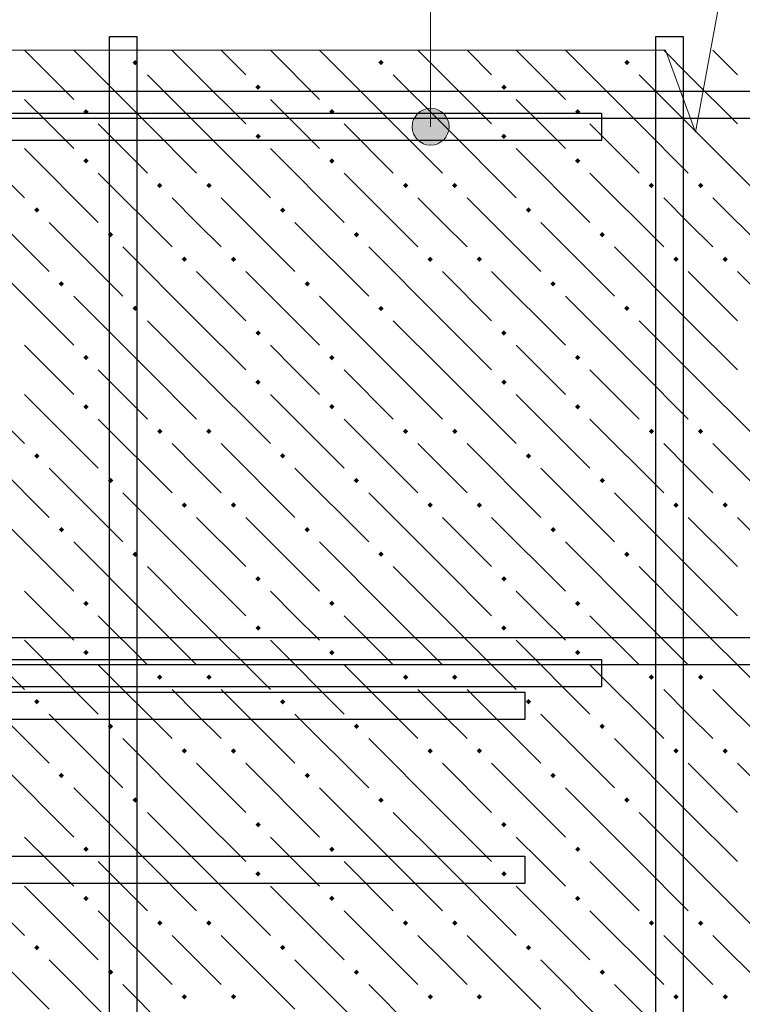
# Model space of a CAD drawing. Header units: millimetres. Extents: x 40580 to 1930067, y -240640 to 81020.
# Tile 444 of 656: x 1128066 to 1129829, y -186397 to -183994. Entities that reach past the tile are written whole.
import ezdxf

# ---------------------------------------------------------------- set-up
doc = ezdxf.new("R2010")
doc.units = ezdxf.units.MM
for name, color, linetype, lineweight in [('ЖБ Перекрытие верхний уровень', 7, 'Continuous', 35), ('Позиционная метка номер позиции', 7, 'Continuous', 13), ('Примечания', 7, 'Continuous', 13), ('Ребро вкладыша арматура S1', 52, 'Continuous', 25), ('Фоновоя арматура Х1', 52, 'Continuous', 25)]:
    doc.layers.add(name, color=color, linetype=linetype, lineweight=lineweight)

msp = doc.modelspace()

# ---------------------------------------------------------------- hatches: boundary and pattern name
at = {"layer": 'ЖБ Перекрытие верхний уровень', "linetype": 'Continuous', "lineweight": -3, "transparency": 33554687}
for points in [[(1128340.9, -184098.3), (1128347.4, -184091.8), (1128353.9, -184098.3), (1128347.4, -184104.8)], [(1128940.9, -184098.3), (1128947.4, -184091.8), (1128953.9, -184098.3), (1128947.4, -184104.8)], [(1129540.9, -184098.3), (1129547.4, -184091.8), (1129553.9, -184098.3), (1129547.4, -184104.8)], [(1128640.9, -184158.3), (1128647.4, -184151.8), (1128653.9, -184158.3), (1128647.4, -184164.8)], [(1129240.9, -184158.3), (1129247.4, -184151.8), (1129253.9, -184158.3), (1129247.4, -184164.8)], [(1128220.9, -184218.3), (1128227.4, -184211.8), (1128233.9, -184218.3), (1128227.4, -184224.8)], [(1128820.9, -184218.3), (1128827.4, -184211.8), (1128833.9, -184218.3), (1128827.4, -184224.8)], [(1129420.9, -184218.3), (1129427.4, -184211.8), (1129433.9, -184218.3), (1129427.4, -184224.8)], [(1128640.9, -184278.3), (1128647.4, -184271.8), (1128653.9, -184278.3), (1128647.4, -184284.8)], [(1129240.9, -184278.3), (1129247.4, -184271.8), (1129253.9, -184278.3), (1129247.4, -184284.8)], [(1128220.9, -184338.3), (1128227.4, -184331.8), (1128233.9, -184338.3), (1128227.4, -184344.8)], [(1128820.9, -184338.3), (1128827.4, -184331.8), (1128833.9, -184338.3), (1128827.4, -184344.8)], [(1129420.9, -184338.3), (1129427.4, -184331.8), (1129433.9, -184338.3), (1129427.4, -184344.8)], [(1128400.9, -184398.3), (1128407.4, -184391.8), (1128413.9, -184398.3), (1128407.4, -184404.8)], [(1128520.9, -184398.3), (1128527.4, -184391.8), (1128533.9, -184398.3), (1128527.4, -184404.8)], [(1129000.9, -184398.3), (1129007.4, -184391.8), (1129013.9, -184398.3), (1129007.4, -184404.8)], [(1129120.9, -184398.3), (1129127.4, -184391.8), (1129133.9, -184398.3), (1129127.4, -184404.8)], [(1129600.9, -184398.3), (1129607.4, -184391.8), (1129613.9, -184398.3), (1129607.4, -184404.8)], [(1129720.9, -184398.3), (1129727.4, -184391.8), (1129733.9, -184398.3), (1129727.4, -184404.8)], [(1128100.9, -184458.3), (1128107.4, -184451.8), (1128113.9, -184458.3), (1128107.4, -184464.8)], [(1128700.9, -184458.3), (1128707.4, -184451.8), (1128713.9, -184458.3), (1128707.4, -184464.8)], [(1129300.9, -184458.3), (1129307.4, -184451.8), (1129313.9, -184458.3), (1129307.4, -184464.8)], [(1128280.9, -184518.3), (1128287.4, -184511.8), (1128293.9, -184518.3), (1128287.4, -184524.8)], [(1128880.9, -184518.3), (1128887.4, -184511.8), (1128893.9, -184518.3), (1128887.4, -184524.8)], [(1129480.9, -184518.3), (1129487.4, -184511.8), (1129493.9, -184518.3), (1129487.4, -184524.8)], [(1128460.9, -184578.3), (1128467.4, -184571.8), (1128473.9, -184578.3), (1128467.4, -184584.8)], [(1128580.9, -184578.3), (1128587.4, -184571.8), (1128593.9, -184578.3), (1128587.4, -184584.8)], [(1129060.9, -184578.3), (1129067.4, -184571.8), (1129073.9, -184578.3), (1129067.4, -184584.8)], [(1129180.9, -184578.3), (1129187.4, -184571.8), (1129193.9, -184578.3), (1129187.4, -184584.8)], [(1129660.9, -184578.3), (1129667.4, -184571.8), (1129673.9, -184578.3), (1129667.4, -184584.8)], [(1129780.9, -184578.3), (1129787.4, -184571.8), (1129793.9, -184578.3), (1129787.4, -184584.8)], [(1128160.9, -184638.3), (1128167.4, -184631.8), (1128173.9, -184638.3), (1128167.4, -184644.8)], [(1128760.9, -184638.3), (1128767.4, -184631.8), (1128773.9, -184638.3), (1128767.4, -184644.8)], [(1129360.9, -184638.3), (1129367.4, -184631.8), (1129373.9, -184638.3), (1129367.4, -184644.8)], [(1128340.9, -184698.3), (1128347.4, -184691.8), (1128353.9, -184698.3), (1128347.4, -184704.8)], [(1128940.9, -184698.3), (1128947.4, -184691.8), (1128953.9, -184698.3), (1128947.4, -184704.8)], [(1129540.9, -184698.3), (1129547.4, -184691.8), (1129553.9, -184698.3), (1129547.4, -184704.8)], [(1128640.9, -184758.3), (1128647.4, -184751.8), (1128653.9, -184758.3), (1128647.4, -184764.8)], [(1129240.9, -184758.3), (1129247.4, -184751.8), (1129253.9, -184758.3), (1129247.4, -184764.8)], [(1128220.9, -184818.3), (1128227.4, -184811.8), (1128233.9, -184818.3), (1128227.4, -184824.8)], [(1128820.9, -184818.3), (1128827.4, -184811.8), (1128833.9, -184818.3), (1128827.4, -184824.8)], [(1129420.9, -184818.3), (1129427.4, -184811.8), (1129433.9, -184818.3), (1129427.4, -184824.8)], [(1128640.9, -184878.3), (1128647.4, -184871.8), (1128653.9, -184878.3), (1128647.4, -184884.8)], [(1129240.9, -184878.3), (1129247.4, -184871.8), (1129253.9, -184878.3), (1129247.4, -184884.8)], [(1128220.9, -184938.3), (1128227.4, -184931.8), (1128233.9, -184938.3), (1128227.4, -184944.8)], [(1128820.9, -184938.3), (1128827.4, -184931.8), (1128833.9, -184938.3), (1128827.4, -184944.8)], [(1129420.9, -184938.3), (1129427.4, -184931.8), (1129433.9, -184938.3), (1129427.4, -184944.8)], [(1128400.9, -184998.3), (1128407.4, -184991.8), (1128413.9, -184998.3), (1128407.4, -185004.8)], [(1128520.9, -184998.3), (1128527.4, -184991.8), (1128533.9, -184998.3), (1128527.4, -185004.8)], [(1129000.9, -184998.3), (1129007.4, -184991.8), (1129013.9, -184998.3), (1129007.4, -185004.8)], [(1129120.9, -184998.3), (1129127.4, -184991.8), (1129133.9, -184998.3), (1129127.4, -185004.8)], [(1129600.9, -184998.3), (1129607.4, -184991.8), (1129613.9, -184998.3), (1129607.4, -185004.8)], [(1129720.9, -184998.3), (1129727.4, -184991.8), (1129733.9, -184998.3), (1129727.4, -185004.8)], [(1128100.9, -185058.3), (1128107.4, -185051.8), (1128113.9, -185058.3), (1128107.4, -185064.8)], [(1128700.9, -185058.3), (1128707.4, -185051.8), (1128713.9, -185058.3), (1128707.4, -185064.8)], [(1129300.9, -185058.3), (1129307.4, -185051.8), (1129313.9, -185058.3), (1129307.4, -185064.8)], [(1128280.9, -185118.3), (1128287.4, -185111.8), (1128293.9, -185118.3), (1128287.4, -185124.8)], [(1128880.9, -185118.3), (1128887.4, -185111.8), (1128893.9, -185118.3), (1128887.4, -185124.8)], [(1129480.9, -185118.3), (1129487.4, -185111.8), (1129493.9, -185118.3), (1129487.4, -185124.8)], [(1128460.9, -185178.3), (1128467.4, -185171.8), (1128473.9, -185178.3), (1128467.4, -185184.8)], [(1128580.9, -185178.3), (1128587.4, -185171.8), (1128593.9, -185178.3), (1128587.4, -185184.8)], [(1129060.9, -185178.3), (1129067.4, -185171.8), (1129073.9, -185178.3), (1129067.4, -185184.8)], [(1129180.9, -185178.3), (1129187.4, -185171.8), (1129193.9, -185178.3), (1129187.4, -185184.8)], [(1129660.9, -185178.3), (1129667.4, -185171.8), (1129673.9, -185178.3), (1129667.4, -185184.8)], [(1129780.9, -185178.3), (1129787.4, -185171.8), (1129793.9, -185178.3), (1129787.4, -185184.8)], [(1128160.9, -185238.3), (1128167.4, -185231.8), (1128173.9, -185238.3), (1128167.4, -185244.8)], [(1128760.9, -185238.3), (1128767.4, -185231.8), (1128773.9, -185238.3), (1128767.4, -185244.8)], [(1129360.9, -185238.3), (1129367.4, -185231.8), (1129373.9, -185238.3), (1129367.4, -185244.8)], [(1128340.9, -185298.3), (1128347.4, -185291.8), (1128353.9, -185298.3), (1128347.4, -185304.8)], [(1128940.9, -185298.3), (1128947.4, -185291.8), (1128953.9, -185298.3), (1128947.4, -185304.8)], [(1129540.9, -185298.3), (1129547.4, -185291.8), (1129553.9, -185298.3), (1129547.4, -185304.8)], [(1128640.9, -185358.3), (1128647.4, -185351.8), (1128653.9, -185358.3), (1128647.4, -185364.8)], [(1129240.9, -185358.3), (1129247.4, -185351.8), (1129253.9, -185358.3), (1129247.4, -185364.8)], [(1128220.9, -185418.3), (1128227.4, -185411.8), (1128233.9, -185418.3), (1128227.4, -185424.8)], [(1128820.9, -185418.3), (1128827.4, -185411.8), (1128833.9, -185418.3), (1128827.4, -185424.8)], [(1129420.9, -185418.3), (1129427.4, -185411.8), (1129433.9, -185418.3), (1129427.4, -185424.8)], [(1128640.9, -185478.3), (1128647.4, -185471.8), (1128653.9, -185478.3), (1128647.4, -185484.8)], [(1129240.9, -185478.3), (1129247.4, -185471.8), (1129253.9, -185478.3), (1129247.4, -185484.8)], [(1128220.9, -185538.3), (1128227.4, -185531.8), (1128233.9, -185538.3), (1128227.4, -185544.8)], [(1128820.9, -185538.3), (1128827.4, -185531.8), (1128833.9, -185538.3), (1128827.4, -185544.8)], [(1129420.9, -185538.3), (1129427.4, -185531.8), (1129433.9, -185538.3), (1129427.4, -185544.8)], [(1128400.9, -185598.3), (1128407.4, -185591.8), (1128413.9, -185598.3), (1128407.4, -185604.8)], [(1128520.9, -185598.3), (1128527.4, -185591.8), (1128533.9, -185598.3), (1128527.4, -185604.8)], [(1129000.9, -185598.3), (1129007.4, -185591.8), (1129013.9, -185598.3), (1129007.4, -185604.8)], [(1129120.9, -185598.3), (1129127.4, -185591.8), (1129133.9, -185598.3), (1129127.4, -185604.8)], [(1129600.9, -185598.3), (1129607.4, -185591.8), (1129613.9, -185598.3), (1129607.4, -185604.8)], [(1129720.9, -185598.3), (1129727.4, -185591.8), (1129733.9, -185598.3), (1129727.4, -185604.8)], [(1128100.9, -185658.3), (1128107.4, -185651.8), (1128113.9, -185658.3), (1128107.4, -185664.8)], [(1128700.9, -185658.3), (1128707.4, -185651.8), (1128713.9, -185658.3), (1128707.4, -185664.8)], [(1129300.9, -185658.3), (1129307.4, -185651.8), (1129313.9, -185658.3), (1129307.4, -185664.8)], [(1128280.9, -185718.3), (1128287.4, -185711.8), (1128293.9, -185718.3), (1128287.4, -185724.8)], [(1128880.9, -185718.3), (1128887.4, -185711.8), (1128893.9, -185718.3), (1128887.4, -185724.8)], [(1129480.9, -185718.3), (1129487.4, -185711.8), (1129493.9, -185718.3), (1129487.4, -185724.8)], [(1128460.9, -185778.3), (1128467.4, -185771.8), (1128473.9, -185778.3), (1128467.4, -185784.8)], [(1128580.9, -185778.3), (1128587.4, -185771.8), (1128593.9, -185778.3), (1128587.4, -185784.8)], [(1129060.9, -185778.3), (1129067.4, -185771.8), (1129073.9, -185778.3), (1129067.4, -185784.8)], [(1129180.9, -185778.3), (1129187.4, -185771.8), (1129193.9, -185778.3), (1129187.4, -185784.8)], [(1129660.9, -185778.3), (1129667.4, -185771.8), (1129673.9, -185778.3), (1129667.4, -185784.8)], [(1129780.9, -185778.3), (1129787.4, -185771.8), (1129793.9, -185778.3), (1129787.4, -185784.8)], [(1128160.9, -185838.3), (1128167.4, -185831.8), (1128173.9, -185838.3), (1128167.4, -185844.8)], [(1128760.9, -185838.3), (1128767.4, -185831.8), (1128773.9, -185838.3), (1128767.4, -185844.8)], [(1129360.9, -185838.3), (1129367.4, -185831.8), (1129373.9, -185838.3), (1129367.4, -185844.8)], [(1128340.9, -185898.3), (1128347.4, -185891.8), (1128353.9, -185898.3), (1128347.4, -185904.8)], [(1128940.9, -185898.3), (1128947.4, -185891.8), (1128953.9, -185898.3), (1128947.4, -185904.8)], [(1129540.9, -185898.3), (1129547.4, -185891.8), (1129553.9, -185898.3), (1129547.4, -185904.8)], [(1128640.9, -185958.3), (1128647.4, -185951.8), (1128653.9, -185958.3), (1128647.4, -185964.8)], [(1129240.9, -185958.3), (1129247.4, -185951.8), (1129253.9, -185958.3), (1129247.4, -185964.8)], [(1128220.9, -186018.3), (1128227.4, -186011.8), (1128233.9, -186018.3), (1128227.4, -186024.8)], [(1128820.9, -186018.3), (1128827.4, -186011.8), (1128833.9, -186018.3), (1128827.4, -186024.8)], [(1129420.9, -186018.3), (1129427.4, -186011.8), (1129433.9, -186018.3), (1129427.4, -186024.8)], [(1128640.9, -186078.3), (1128647.4, -186071.8), (1128653.9, -186078.3), (1128647.4, -186084.8)], [(1129240.9, -186078.3), (1129247.4, -186071.8), (1129253.9, -186078.3), (1129247.4, -186084.8)], [(1128220.9, -186138.3), (1128227.4, -186131.8), (1128233.9, -186138.3), (1128227.4, -186144.8)], [(1128820.9, -186138.3), (1128827.4, -186131.8), (1128833.9, -186138.3), (1128827.4, -186144.8)], [(1129420.9, -186138.3), (1129427.4, -186131.8), (1129433.9, -186138.3), (1129427.4, -186144.8)], [(1128400.9, -186198.3), (1128407.4, -186191.8), (1128413.9, -186198.3), (1128407.4, -186204.8)], [(1128520.9, -186198.3), (1128527.4, -186191.8), (1128533.9, -186198.3), (1128527.4, -186204.8)], [(1129000.9, -186198.3), (1129007.4, -186191.8), (1129013.9, -186198.3), (1129007.4, -186204.8)], [(1129120.9, -186198.3), (1129127.4, -186191.8), (1129133.9, -186198.3), (1129127.4, -186204.8)], [(1129600.9, -186198.3), (1129607.4, -186191.8), (1129613.9, -186198.3), (1129607.4, -186204.8)], [(1129720.9, -186198.3), (1129727.4, -186191.8), (1129733.9, -186198.3), (1129727.4, -186204.8)], [(1128100.9, -186258.3), (1128107.4, -186251.8), (1128113.9, -186258.3), (1128107.4, -186264.8)], [(1128700.9, -186258.3), (1128707.4, -186251.8), (1128713.9, -186258.3), (1128707.4, -186264.8)], [(1129300.9, -186258.3), (1129307.4, -186251.8), (1129313.9, -186258.3), (1129307.4, -186264.8)], [(1128280.9, -186318.3), (1128287.4, -186311.8), (1128293.9, -186318.3), (1128287.4, -186324.8)], [(1128880.9, -186318.3), (1128887.4, -186311.8), (1128893.9, -186318.3), (1128887.4, -186324.8)], [(1129480.9, -186318.3), (1129487.4, -186311.8), (1129493.9, -186318.3), (1129487.4, -186324.8)], [(1128460.9, -186378.3), (1128467.4, -186371.8), (1128473.9, -186378.3), (1128467.4, -186384.8)], [(1128580.9, -186378.3), (1128587.4, -186371.8), (1128593.9, -186378.3), (1128587.4, -186384.8)], [(1129060.9, -186378.3), (1129067.4, -186371.8), (1129073.9, -186378.3), (1129067.4, -186384.8)], [(1129180.9, -186378.3), (1129187.4, -186371.8), (1129193.9, -186378.3), (1129187.4, -186384.8)], [(1129660.9, -186378.3), (1129667.4, -186371.8), (1129673.9, -186378.3), (1129667.4, -186384.8)], [(1129780.9, -186378.3), (1129787.4, -186371.8), (1129793.9, -186378.3), (1129787.4, -186384.8)]]:
    msp.add_hatch(color=7, dxfattribs=at).paths.add_polyline_path(points, flags=16)
at = {"layer": 'Позиционная метка номер позиции', "linetype": 'Continuous', "lineweight": 13, "transparency": 33554687}
for points in [[(1129029.8, -184232.4), (1129107.2, -184232.4), (1129091, -184216.2)], [(1129029.8, -184232.4), (1129091, -184216.2), (1129046, -184216.2)], [(1129046, -184216.2), (1129091, -184216.2), (1129068.5, -184209.9)], [(1129023.5, -184254.9), (1129113.5, -184254.9), (1129107.2, -184232.4)], [(1129023.5, -184254.9), (1129107.2, -184232.4), (1129029.8, -184232.4)], [(1129029.8, -184277.4), (1129113.5, -184254.9), (1129023.5, -184254.9)], [(1129029.8, -184277.4), (1129107.2, -184277.4), (1129113.5, -184254.9)], [(1129046, -184293.6), (1129107.2, -184277.4), (1129029.8, -184277.4)], [(1129046, -184293.6), (1129091, -184293.6), (1129107.2, -184277.4)], [(1129091, -184293.6), (1129046, -184293.6), (1129068.5, -184299.9)]]:
    msp.add_hatch(color=7, dxfattribs=at).paths.add_polyline_path(points)

# ---------------------------------------------------------------- linework, layer by layer
at = {"color": 38, "linetype": 'Continuous', "lineweight": 25, "true_color": 0x5f1e0f, "transparency": 33554687}
for points in [[(1126618.4, -184221.6), (1129485.1, -184221.6), (1129485.1, -184288.2), (1126618.4, -184288.2), (1126618.4, -184221.6)], [(1126618.4, -185554.9), (1129485.1, -185554.9), (1129485.1, -185621.6), (1126618.4, -185621.6), (1126618.4, -185554.9)]]:
    msp.add_lwpolyline(points, dxfattribs=at)
at = {"layer": 'ЖБ Перекрытие верхний уровень', "color": 9, "linetype": 'Continuous', "lineweight": -3, "true_color": 0xc7c7c7, "transparency": 33554687}
for p, q in [((1128077.3, -184068.2), (1128197.4, -184188.3)), ((1128377.4, -184248.3), (1128197.4, -184068.3)), ((1128317.3, -184068.2), (1128317.4, -184068.3)), ((1128497.4, -184128.3), (1128437.3, -184068.2)), ((1128557.3, -184068.2), (1128617.4, -184128.3)), ((1128677.3, -184068.2), (1128797.4, -184188.3)), ((1128977.4, -184248.3), (1128797.4, -184068.3)), ((1128917.3, -184068.2), (1128917.4, -184068.3)), ((1129097.4, -184128.3), (1129037.3, -184068.2)), ((1129157.3, -184068.2), (1129217.4, -184128.3)), ((1129277.3, -184068.2), (1129397.4, -184188.3)), ((1129577.4, -184248.3), (1129397.4, -184068.3)), ((1129517.3, -184068.2), (1129517.4, -184068.3)), ((1129697.4, -184128.3), (1129637.3, -184068.2)), ((1129757.3, -184068.2), (1129817.4, -184128.3)), ((1128377.4, -184128.3), (1128497.4, -184248.3)), ((1128497.4, -184128.3), (1128617.4, -184248.3)), ((1128977.4, -184128.3), (1129097.4, -184248.3)), ((1129097.4, -184128.3), (1129217.4, -184248.3)), ((1129577.4, -184128.3), (1129697.4, -184248.3)), ((1129697.4, -184128.3), (1129817.4, -184248.3)), ((1128137.4, -184248.3), (1128077.4, -184188.3)), ((1128737.4, -184248.3), (1128677.4, -184188.3)), ((1129337.4, -184248.3), (1129277.4, -184188.3)), ((1127897.4, -184248.3), (1128077.4, -184428.3)), ((1128197.4, -184308.3), (1128137.4, -184248.3)), ((1128257.4, -184248.3), (1128377.4, -184368.3)), ((1128377.4, -184248.3), (1128497.4, -184368.3)), ((1128497.4, -184248.3), (1128677.4, -184428.3)), ((1128797.4, -184308.3), (1128737.4, -184248.3)), ((1128857.4, -184248.3), (1128977.4, -184368.3)), ((1128977.4, -184248.3), (1129097.4, -184368.3)), ((1129097.4, -184248.3), (1129277.4, -184428.3)), ((1129397.4, -184308.3), (1129337.4, -184248.3)), ((1129457.4, -184248.3), (1129577.4, -184368.3)), ((1129577.4, -184248.3), (1129697.4, -184368.3)), ((1129697.4, -184248.3), (1129877.4, -184428.3)), ((1128077.4, -184308.3), (1128257.4, -184488.3)), ((1128677.4, -184308.3), (1128857.4, -184488.3)), ((1129277.4, -184308.3), (1129457.4, -184488.3)), ((1128257.4, -184368.3), (1128437.4, -184548.3)), ((1128857.4, -184368.3), (1129037.4, -184548.3)), ((1129457.4, -184368.3), (1129637.4, -184548.3)), ((1127957.4, -184428.3), (1128137.4, -184608.3)), ((1128497.4, -184488.3), (1128437.4, -184428.3)), ((1128557.4, -184428.3), (1128737.4, -184608.3)), ((1129097.4, -184488.3), (1129037.4, -184428.3)), ((1129157.4, -184428.3), (1129337.4, -184608.3)), ((1129697.4, -184488.3), (1129637.4, -184428.3)), ((1129757.4, -184428.3), (1129937.4, -184608.3)), ((1128137.4, -184488.3), (1128317.4, -184668.3)), ((1128557.4, -184548.3), (1128497.4, -184488.3)), ((1128737.4, -184488.3), (1128917.4, -184668.3)), ((1129157.4, -184548.3), (1129097.4, -184488.3)), ((1129337.4, -184488.3), (1129517.4, -184668.3)), ((1129757.4, -184548.3), (1129697.4, -184488.3)), ((1128497.4, -184728.3), (1128317.4, -184548.3)), ((1129097.4, -184728.3), (1128917.4, -184548.3)), ((1129697.4, -184728.3), (1129517.4, -184548.3)), ((1128017.4, -184608.3), (1128197.4, -184788.3)), ((1128497.4, -184608.3), (1128617.4, -184728.3)), ((1128617.4, -184608.3), (1128797.4, -184788.3)), ((1129097.4, -184608.3), (1129217.4, -184728.3)), ((1129217.4, -184608.3), (1129397.4, -184788.3)), ((1129697.4, -184608.3), (1129817.4, -184728.3)), ((1129817.4, -184608.3), (1129997.4, -184788.3)), ((1128377.4, -184848.3), (1128197.4, -184668.3)), ((1128977.4, -184848.3), (1128797.4, -184668.3)), ((1129577.4, -184848.3), (1129397.4, -184668.3)), ((1128377.4, -184728.3), (1128497.4, -184848.3)), ((1128497.4, -184728.3), (1128617.4, -184848.3)), ((1128977.4, -184728.3), (1129097.4, -184848.3)), ((1129097.4, -184728.3), (1129217.4, -184848.3)), ((1129577.4, -184728.3), (1129697.4, -184848.3)), ((1129697.4, -184728.3), (1129817.4, -184848.3)), ((1128137.4, -184848.3), (1128077.4, -184788.3)), ((1128737.4, -184848.3), (1128677.4, -184788.3)), ((1129337.4, -184848.3), (1129277.4, -184788.3)), ((1127897.4, -184848.3), (1128077.4, -185028.3)), ((1128197.4, -184908.3), (1128137.4, -184848.3)), ((1128257.4, -184848.3), (1128377.4, -184968.3)), ((1128377.4, -184848.3), (1128497.4, -184968.3)), ((1128497.4, -184848.3), (1128677.4, -185028.3)), ((1128797.4, -184908.3), (1128737.4, -184848.3)), ((1128857.4, -184848.3), (1128977.4, -184968.3)), ((1128977.4, -184848.3), (1129097.4, -184968.3)), ((1129097.4, -184848.3), (1129277.4, -185028.3)), ((1129397.4, -184908.3), (1129337.4, -184848.3)), ((1129457.4, -184848.3), (1129577.4, -184968.3)), ((1129577.4, -184848.3), (1129697.4, -184968.3)), ((1129697.4, -184848.3), (1129877.4, -185028.3)), ((1128077.4, -184908.3), (1128257.4, -185088.3)), ((1128677.4, -184908.3), (1128857.4, -185088.3)), ((1129277.4, -184908.3), (1129457.4, -185088.3)), ((1128257.4, -184968.3), (1128437.4, -185148.3)), ((1128857.4, -184968.3), (1129037.4, -185148.3)), ((1129457.4, -184968.3), (1129637.4, -185148.3)), ((1127957.4, -185028.3), (1128137.4, -185208.3)), ((1128497.4, -185088.3), (1128437.4, -185028.3)), ((1128557.4, -185028.3), (1128737.4, -185208.3)), ((1129097.4, -185088.3), (1129037.4, -185028.3)), ((1129157.4, -185028.3), (1129337.4, -185208.3)), ((1129697.4, -185088.3), (1129637.4, -185028.3)), ((1129757.4, -185028.3), (1129937.4, -185208.3)), ((1128137.4, -185088.3), (1128317.4, -185268.3)), ((1128557.4, -185148.3), (1128497.4, -185088.3)), ((1128737.4, -185088.3), (1128917.4, -185268.3)), ((1129157.4, -185148.3), (1129097.4, -185088.3)), ((1129337.4, -185088.3), (1129517.4, -185268.3)), ((1129757.4, -185148.3), (1129697.4, -185088.3)), ((1128497.4, -185328.3), (1128317.4, -185148.3)), ((1129097.4, -185328.3), (1128917.4, -185148.3)), ((1129697.4, -185328.3), (1129517.4, -185148.3)), ((1128017.4, -185208.3), (1128197.4, -185388.3)), ((1128497.4, -185208.3), (1128617.4, -185328.3)), ((1128617.4, -185208.3), (1128797.4, -185388.3)), ((1129097.4, -185208.3), (1129217.4, -185328.3)), ((1129217.4, -185208.3), (1129397.4, -185388.3)), ((1129697.4, -185208.3), (1129817.4, -185328.3)), ((1129817.4, -185208.3), (1129997.4, -185388.3)), ((1128377.4, -185448.3), (1128197.4, -185268.3)), ((1128977.4, -185448.3), (1128797.4, -185268.3)), ((1129577.4, -185448.3), (1129397.4, -185268.3)), ((1128377.4, -185328.3), (1128497.4, -185448.3)), ((1128497.4, -185328.3), (1128617.4, -185448.3)), ((1128977.4, -185328.3), (1129097.4, -185448.3)), ((1129097.4, -185328.3), (1129217.4, -185448.3)), ((1129577.4, -185328.3), (1129697.4, -185448.3)), ((1129697.4, -185328.3), (1129817.4, -185448.3)), ((1128137.4, -185448.3), (1128077.4, -185388.3)), ((1128737.4, -185448.3), (1128677.4, -185388.3)), ((1129337.4, -185448.3), (1129277.4, -185388.3)), ((1127897.4, -185448.3), (1128077.4, -185628.3)), ((1128197.4, -185508.3), (1128137.4, -185448.3)), ((1128257.4, -185448.3), (1128377.4, -185568.3)), ((1128377.4, -185448.3), (1128497.4, -185568.3)), ((1128497.4, -185448.3), (1128677.4, -185628.3)), ((1128797.4, -185508.3), (1128737.4, -185448.3)), ((1128857.4, -185448.3), (1128977.4, -185568.3)), ((1128977.4, -185448.3), (1129097.4, -185568.3)), ((1129097.4, -185448.3), (1129277.4, -185628.3)), ((1129397.4, -185508.3), (1129337.4, -185448.3)), ((1129457.4, -185448.3), (1129577.4, -185568.3)), ((1129577.4, -185448.3), (1129697.4, -185568.3)), ((1129697.4, -185448.3), (1129877.4, -185628.3)), ((1128077.4, -185508.3), (1128257.4, -185688.3)), ((1128677.4, -185508.3), (1128857.4, -185688.3)), ((1129277.4, -185508.3), (1129457.4, -185688.3)), ((1128257.4, -185568.3), (1128437.4, -185748.3)), ((1128857.4, -185568.3), (1129037.4, -185748.3)), ((1129457.4, -185568.3), (1129637.4, -185748.3)), ((1127957.4, -185628.3), (1128137.4, -185808.3)), ((1128497.4, -185688.3), (1128437.4, -185628.3)), ((1128557.4, -185628.3), (1128737.4, -185808.3)), ((1129097.4, -185688.3), (1129037.4, -185628.3)), ((1129157.4, -185628.3), (1129337.4, -185808.3)), ((1129697.4, -185688.3), (1129637.4, -185628.3)), ((1129757.4, -185628.3), (1129937.4, -185808.3)), ((1128137.4, -185688.3), (1128317.4, -185868.3)), ((1128557.4, -185748.3), (1128497.4, -185688.3)), ((1128737.4, -185688.3), (1128917.4, -185868.3)), ((1129157.4, -185748.3), (1129097.4, -185688.3)), ((1129337.4, -185688.3), (1129517.4, -185868.3)), ((1129757.4, -185748.3), (1129697.4, -185688.3)), ((1128497.4, -185928.3), (1128317.4, -185748.3)), ((1129097.4, -185928.3), (1128917.4, -185748.3)), ((1129697.4, -185928.3), (1129517.4, -185748.3)), ((1128017.4, -185808.3), (1128197.4, -185988.3)), ((1128497.4, -185808.3), (1128617.4, -185928.3)), ((1128617.4, -185808.3), (1128797.4, -185988.3)), ((1129097.4, -185808.3), (1129217.4, -185928.3)), ((1129217.4, -185808.3), (1129397.4, -185988.3)), ((1129697.4, -185808.3), (1129817.4, -185928.3)), ((1129817.4, -185808.3), (1129997.4, -185988.3)), ((1128377.4, -186048.3), (1128197.4, -185868.3)), ((1128977.4, -186048.3), (1128797.4, -185868.3)), ((1129577.4, -186048.3), (1129397.4, -185868.3)), ((1128377.4, -185928.3), (1128497.4, -186048.3)), ((1128497.4, -185928.3), (1128617.4, -186048.3)), ((1128977.4, -185928.3), (1129097.4, -186048.3)), ((1129097.4, -185928.3), (1129217.4, -186048.3)), ((1129577.4, -185928.3), (1129697.4, -186048.3)), ((1129697.4, -185928.3), (1129817.4, -186048.3)), ((1128137.4, -186048.3), (1128077.4, -185988.3)), ((1128737.4, -186048.3), (1128677.4, -185988.3)), ((1129337.4, -186048.3), (1129277.4, -185988.3)), ((1127897.4, -186048.3), (1128077.4, -186228.3)), ((1128197.4, -186108.3), (1128137.4, -186048.3)), ((1128257.4, -186048.3), (1128377.4, -186168.3)), ((1128377.4, -186048.3), (1128497.4, -186168.3)), ((1128497.4, -186048.3), (1128677.4, -186228.3)), ((1128797.4, -186108.3), (1128737.4, -186048.3)), ((1128857.4, -186048.3), (1128977.4, -186168.3)), ((1128977.4, -186048.3), (1129097.4, -186168.3)), ((1129097.4, -186048.3), (1129277.4, -186228.3)), ((1129397.4, -186108.3), (1129337.4, -186048.3)), ((1129457.4, -186048.3), (1129577.4, -186168.3)), ((1129577.4, -186048.3), (1129697.4, -186168.3)), ((1129697.4, -186048.3), (1129877.4, -186228.3)), ((1128077.4, -186108.3), (1128257.4, -186288.3)), ((1128677.4, -186108.3), (1128857.4, -186288.3)), ((1129277.4, -186108.3), (1129457.4, -186288.3)), ((1128257.4, -186168.3), (1128437.4, -186348.3)), ((1128857.4, -186168.3), (1129037.4, -186348.3)), ((1129457.4, -186168.3), (1129637.4, -186348.3)), ((1127957.4, -186228.3), (1128137.4, -186408.3)), ((1128497.4, -186288.3), (1128437.4, -186228.3)), ((1128557.4, -186228.3), (1128737.4, -186408.3)), ((1129097.4, -186288.3), (1129037.4, -186228.3)), ((1129157.4, -186228.3), (1129337.4, -186408.3)), ((1129697.4, -186288.3), (1129637.4, -186228.3)), ((1129757.4, -186228.3), (1129937.4, -186408.3)), ((1128137.4, -186288.3), (1128317.4, -186468.3)), ((1128557.4, -186348.3), (1128497.4, -186288.3)), ((1128737.4, -186288.3), (1128917.4, -186468.3)), ((1129157.4, -186348.3), (1129097.4, -186288.3)), ((1129337.4, -186288.3), (1129517.4, -186468.3)), ((1129757.4, -186348.3), (1129697.4, -186288.3)), ((1128497.4, -186528.3), (1128317.4, -186348.3)), ((1129097.4, -186528.3), (1128917.4, -186348.3)), ((1129697.4, -186528.3), (1129517.4, -186348.3))]:
    msp.add_line(p, q, dxfattribs=at)
at = {"layer": 'Позиционная метка номер позиции', "color": 7, "linetype": 'Continuous', "lineweight": 13, "transparency": 33554687}
for p, q in [((1129068.5, -184209.9), (1129068.5, -184209.9)), ((1129023.5, -184254.9), (1129023.5, -184254.9)), ((1129113.5, -184254.9), (1129113.5, -184254.9)), ((1129068.5, -184299.9), (1129068.5, -184299.9))]:
    msp.add_line(p, q, dxfattribs=at)
msp.add_lwpolyline([(1129068.5, -184254.9), (1129068.5, -183484.9), (1131521.4, -183484.9)], dxfattribs=at)
msp.add_circle((1129068.5, -184254.9), 45, dxfattribs=at)
at = {"layer": 'Примечания', "color": 7, "linetype": 'Continuous', "lineweight": 13, "transparency": 33554687}
for p, q in [((1129788.4, -183868.2), (1129715.1, -184268.2)), ((1129641.8, -184068.2), (1127918.4, -184068.2)), ((1129715.1, -184268.2), (1129641.8, -184068.2))]:
    msp.add_line(p, q, dxfattribs=at)
at = {"layer": 'Ребро вкладыша арматура S1', "color": 7, "linetype": 'Continuous', "lineweight": 25, "transparency": 33554687}
for points in [[(1124752.1, -185634.9), (1129298.8, -185634.9), (1129298.8, -185701.6), (1124752.1, -185701.6), (1124752.1, -185634.9)], [(1124752.1, -186034.9), (1129298.8, -186034.9), (1129298.8, -186101.6), (1124752.1, -186101.6), (1124752.1, -186034.9)]]:
    msp.add_lwpolyline(points, dxfattribs=at)
at = {"layer": 'Фоновоя арматура Х1', "color": 251, "linetype": 'Continuous', "lineweight": -3, "true_color": 0x656565, "transparency": 33554687}
for points in [[(1128351.8, -184034.9), (1128351.8, -192101.6), (1128285.1, -192101.6), (1128285.1, -184034.9), (1128351.8, -184034.9)], [(1128351.8, -184034.9), (1128351.8, -192101.6), (1128285.1, -192101.6), (1128285.1, -184034.9), (1128351.8, -184034.9)], [(1129685.1, -184034.9), (1129685.1, -192101.6), (1129618.4, -192101.6), (1129618.4, -184034.9), (1129685.1, -184034.9)], [(1129685.1, -184034.9), (1129685.1, -192101.6), (1129618.4, -192101.6), (1129618.4, -184034.9), (1129685.1, -184034.9)], [(1135285.1, -184234.9), (1126618.4, -184234.9), (1126618.4, -184168.2), (1135285.1, -184168.2), (1135285.1, -184234.9)], [(1135285.1, -184234.9), (1126618.4, -184234.9), (1126618.4, -184168.2), (1135285.1, -184168.2), (1135285.1, -184234.9)], [(1135285.1, -185568.2), (1126618.4, -185568.2), (1126618.4, -185501.6), (1135285.1, -185501.6), (1135285.1, -185568.2)], [(1135285.1, -185568.2), (1126618.4, -185568.2), (1126618.4, -185501.6), (1135285.1, -185501.6), (1135285.1, -185568.2)]]:
    msp.add_lwpolyline(points, dxfattribs=at)

doc.saveas('drawing.dxf')
